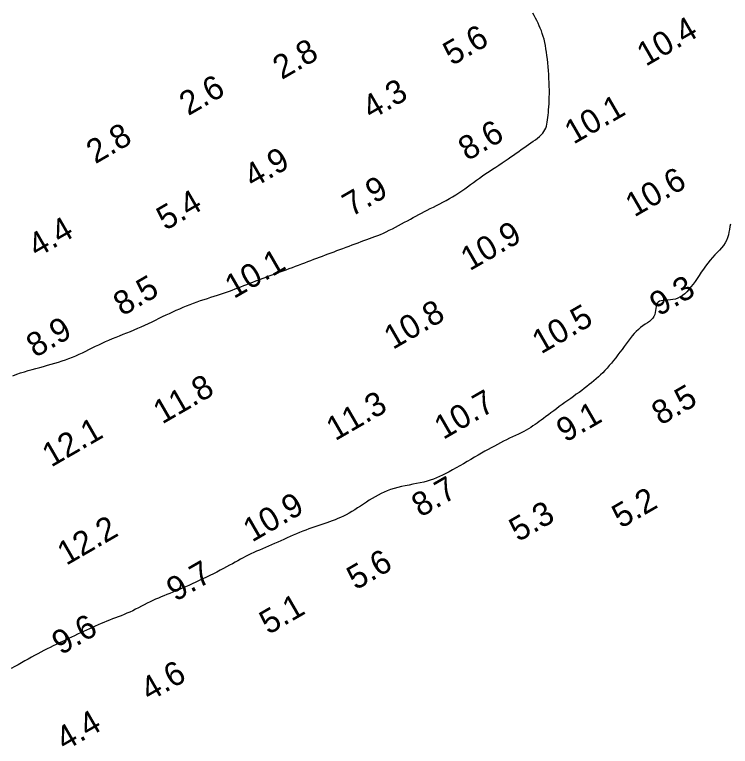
# Model space of a CAD drawing. Extents: x 3024098 to 3056816, y 418252 to 509144.
# Drawn here: x 3027747.8 to 3027898, y 427692.8 to 427846.4 of the extents above; entities that cross this region are included whole.
import ezdxf

# ---------------------------------------------------------------- set-up
doc = ezdxf.new("R2010")
doc.units = 0
doc.layers.add('V-CHAN-CONT-EL10', color=7, linetype='Continuous')
doc.layers.add('V-TOPO-SOUN-0911', color=7, linetype='Continuous')

msp = doc.modelspace()

# ---------------------------------------------------------------- linework, layer by layer
at = {"layer": 'V-CHAN-CONT-EL10'}
for points in [[(3027747.45, 427770.61), (3027748.25, 427770.91), (3027749.05, 427771.2), (3027749.85, 427771.46), (3027750.66, 427771.7), (3027751.47, 427771.93), (3027752.28, 427772.16), (3027753.09, 427772.37), (3027753.89, 427772.58), (3027754.68, 427772.8), (3027755.47, 427773.02), (3027756.24, 427773.24), (3027757, 427773.48), (3027757.75, 427773.72), (3027758.49, 427773.98), (3027759.21, 427774.24), (3027759.93, 427774.52), (3027760.64, 427774.81), (3027761.34, 427775.12), (3027762.03, 427775.44), (3027762.72, 427775.77), (3027763.4, 427776.11), (3027764.09, 427776.45), (3027764.78, 427776.79), (3027765.47, 427777.13), (3027766.17, 427777.47), (3027766.88, 427777.79), (3027767.6, 427778.11), (3027768.33, 427778.42), (3027769.08, 427778.72), (3027769.83, 427779.02), (3027770.58, 427779.31), (3027771.34, 427779.61), (3027772.1, 427779.92), (3027772.87, 427780.23), (3027773.63, 427780.56), (3027774.39, 427780.9), (3027775.14, 427781.24), (3027775.9, 427781.59), (3027776.65, 427781.94), (3027777.39, 427782.3), (3027778.13, 427782.66), (3027778.86, 427783.01), (3027779.59, 427783.36), (3027780.31, 427783.7), (3027781.03, 427784.04), (3027781.74, 427784.36), (3027782.46, 427784.68), (3027783.18, 427785), (3027783.9, 427785.29), (3027784.63, 427785.58), (3027785.36, 427785.86), (3027786.1, 427786.12), (3027786.83, 427786.38), (3027787.57, 427786.62), (3027788.29, 427786.85), (3027789, 427787.08), (3027789.7, 427787.31), (3027790.37, 427787.53), (3027791.03, 427787.74), (3027791.66, 427787.96), (3027792.28, 427788.17), (3027792.89, 427788.38), (3027793.49, 427788.6), (3027794.09, 427788.82), (3027794.69, 427789.05), (3027795.3, 427789.28), (3027795.92, 427789.52), (3027796.54, 427789.76), (3027797.18, 427790.01), (3027797.81, 427790.26), (3027798.46, 427790.51), (3027799.1, 427790.76), (3027799.74, 427791), (3027800.38, 427791.25), (3027801.02, 427791.48), (3027801.65, 427791.72), (3027802.29, 427791.95), (3027802.92, 427792.18), (3027803.55, 427792.4), (3027804.19, 427792.63), (3027804.82, 427792.86), (3027805.46, 427793.1), (3027806.11, 427793.34), (3027806.75, 427793.58), (3027807.4, 427793.82), (3027808.05, 427794.07), (3027808.69, 427794.32), (3027809.33, 427794.56), (3027809.96, 427794.8), (3027810.59, 427795.04), (3027811.21, 427795.27), (3027811.81, 427795.5), (3027812.42, 427795.73), (3027813.02, 427795.95), (3027813.62, 427796.18), (3027814.23, 427796.4), (3027814.84, 427796.63), (3027815.46, 427796.86), (3027816.08, 427797.1), (3027816.72, 427797.34), (3027817.36, 427797.58), (3027818, 427797.83), (3027818.64, 427798.07), (3027819.28, 427798.3), (3027819.9, 427798.53), (3027820.52, 427798.75), (3027821.11, 427798.97), (3027821.7, 427799.17), (3027822.28, 427799.38), (3027822.85, 427799.59), (3027823.43, 427799.81), (3027824.01, 427800.04), (3027824.6, 427800.28), (3027825.2, 427800.54), (3027825.82, 427800.83), (3027826.45, 427801.14), (3027827.09, 427801.46), (3027827.73, 427801.79), (3027828.37, 427802.13), (3027829.01, 427802.47), (3027829.65, 427802.81), (3027830.26, 427803.15), (3027830.87, 427803.48), (3027831.46, 427803.79), (3027832.04, 427804.11), (3027832.63, 427804.42), (3027833.21, 427804.73), (3027833.81, 427805.04), (3027834.42, 427805.35), (3027835.04, 427805.67), (3027835.69, 427806), (3027836.35, 427806.33), (3027837.03, 427806.68), (3027837.71, 427807.03), (3027838.39, 427807.4), (3027839.07, 427807.77), (3027839.74, 427808.16), (3027840.4, 427808.56), (3027841.04, 427808.98), (3027841.66, 427809.4), (3027842.27, 427809.84), (3027842.88, 427810.28), (3027843.49, 427810.73), (3027844.11, 427811.18), (3027844.73, 427811.64), (3027845.38, 427812.1), (3027846.04, 427812.56), (3027846.72, 427813.02), (3027847.4, 427813.48), (3027848.09, 427813.93), (3027848.78, 427814.38), (3027849.46, 427814.82), (3027850.12, 427815.26), (3027850.75, 427815.68), (3027851.37, 427816.1), (3027851.96, 427816.51), (3027852.52, 427816.91), (3027853.07, 427817.31), (3027853.6, 427817.69), (3027854.13, 427818.06), (3027854.65, 427818.43), (3027855.16, 427818.78), (3027855.67, 427819.13), (3027856.18, 427819.47), (3027856.66, 427819.81), (3027857.13, 427820.14), (3027857.57, 427820.47), (3027857.98, 427820.81), (3027858.34, 427821.15), (3027858.65, 427821.49), (3027858.91, 427821.85), (3027859.12, 427822.21), (3027859.29, 427822.59), (3027859.42, 427822.98), (3027859.52, 427823.4), (3027859.6, 427823.83), (3027859.67, 427824.29), (3027859.73, 427824.78), (3027859.78, 427825.29), (3027859.84, 427825.84), (3027859.89, 427826.42), (3027859.94, 427827.03), (3027859.98, 427827.67), (3027860.01, 427828.34), (3027860.03, 427829.04), (3027860.04, 427829.78), (3027860.04, 427830.55), (3027860.03, 427831.35), (3027860, 427832.16), (3027859.96, 427832.99), (3027859.91, 427833.82), (3027859.86, 427834.65), (3027859.79, 427835.46), (3027859.72, 427836.26), (3027859.64, 427837.04), (3027859.54, 427837.79), (3027859.44, 427838.52), (3027859.33, 427839.23), (3027859.21, 427839.91), (3027859.07, 427840.56), (3027858.92, 427841.2), (3027858.75, 427841.81), (3027858.56, 427842.4), (3027858.36, 427842.97), (3027858.14, 427843.52), (3027857.91, 427844.06), (3027857.66, 427844.6), (3027857.4, 427845.13), (3027857.14, 427845.65), (3027856.86, 427846.19), (3027856.57, 427846.72)], [(3027898.07, 427802.45), (3027897.95, 427801.9), (3027897.85, 427801.33), (3027897.74, 427800.75), (3027897.61, 427800.16), (3027897.45, 427799.58), (3027897.23, 427799.01), (3027896.94, 427798.48), (3027896.58, 427797.96), (3027896.18, 427797.46), (3027895.73, 427796.96), (3027895.26, 427796.46), (3027894.77, 427795.95), (3027894.27, 427795.41), (3027893.77, 427794.85), (3027893.29, 427794.25), (3027892.82, 427793.63), (3027892.37, 427792.98), (3027891.92, 427792.33), (3027891.48, 427791.68), (3027891.05, 427791.03), (3027890.62, 427790.41), (3027890.19, 427789.81), (3027889.76, 427789.25), (3027889.33, 427788.73), (3027888.89, 427788.25), (3027888.44, 427787.82), (3027887.98, 427787.45), (3027887.51, 427787.14), (3027887.02, 427786.88), (3027886.51, 427786.7), (3027885.98, 427786.58), (3027885.44, 427786.51), (3027884.91, 427786.47), (3027884.4, 427786.44), (3027883.93, 427786.41), (3027883.5, 427786.35), (3027883.14, 427786.25), (3027882.86, 427786.08), (3027882.66, 427785.83), (3027882.53, 427785.52), (3027882.45, 427785.15), (3027882.39, 427784.74), (3027882.34, 427784.31), (3027882.27, 427783.88), (3027882.17, 427783.45), (3027881.99, 427783.05), (3027881.74, 427782.68), (3027881.42, 427782.34), (3027881.04, 427782.02), (3027880.62, 427781.71), (3027880.16, 427781.4), (3027879.69, 427781.08), (3027879.2, 427780.73), (3027878.73, 427780.35), (3027878.27, 427779.92), (3027877.82, 427779.46), (3027877.39, 427778.96), (3027876.97, 427778.43), (3027876.55, 427777.88), (3027876.13, 427777.31), (3027875.72, 427776.73), (3027875.29, 427776.15), (3027874.86, 427775.56), (3027874.42, 427774.98), (3027873.98, 427774.4), (3027873.53, 427773.83), (3027873.07, 427773.28), (3027872.62, 427772.74), (3027872.16, 427772.22), (3027871.71, 427771.72), (3027871.25, 427771.25), (3027870.79, 427770.8), (3027870.33, 427770.37), (3027869.87, 427769.95), (3027869.4, 427769.55), (3027868.91, 427769.15), (3027868.42, 427768.75), (3027867.9, 427768.36), (3027867.37, 427767.95), (3027866.83, 427767.55), (3027866.27, 427767.13), (3027865.69, 427766.72), (3027865.11, 427766.29), (3027864.52, 427765.87), (3027863.92, 427765.44), (3027863.32, 427765), (3027862.72, 427764.57), (3027862.12, 427764.13), (3027861.53, 427763.7), (3027860.95, 427763.27), (3027860.38, 427762.85), (3027859.83, 427762.44), (3027859.31, 427762.05), (3027858.81, 427761.67), (3027858.33, 427761.32), (3027857.89, 427760.99), (3027857.45, 427760.67), (3027857.03, 427760.36), (3027856.6, 427760.07), (3027856.15, 427759.78), (3027855.69, 427759.5), (3027855.2, 427759.22), (3027854.67, 427758.93), (3027854.12, 427758.65), (3027853.53, 427758.36), (3027852.93, 427758.07), (3027852.31, 427757.78), (3027851.68, 427757.48), (3027851.04, 427757.17), (3027850.4, 427756.86), (3027849.76, 427756.54), (3027849.13, 427756.21), (3027848.49, 427755.87), (3027847.84, 427755.51), (3027847.18, 427755.15), (3027846.5, 427754.76), (3027845.81, 427754.36), (3027845.09, 427753.95), (3027844.34, 427753.51), (3027843.57, 427753.06), (3027842.79, 427752.6), (3027842.01, 427752.15), (3027841.23, 427751.69), (3027840.46, 427751.26), (3027839.71, 427750.84), (3027838.99, 427750.44), (3027838.3, 427750.08), (3027837.64, 427749.74), (3027836.99, 427749.44), (3027836.35, 427749.16), (3027835.71, 427748.91), (3027835.05, 427748.68), (3027834.38, 427748.48), (3027833.68, 427748.29), (3027832.94, 427748.13), (3027832.17, 427747.97), (3027831.38, 427747.83), (3027830.58, 427747.68), (3027829.78, 427747.53), (3027828.98, 427747.37), (3027828.2, 427747.19), (3027827.44, 427746.98), (3027826.72, 427746.75), (3027826.03, 427746.49), (3027825.36, 427746.21), (3027824.71, 427745.9), (3027824.08, 427745.57), (3027823.46, 427745.22), (3027822.85, 427744.86), (3027822.24, 427744.48), (3027821.63, 427744.09), (3027821.02, 427743.68), (3027820.41, 427743.28), (3027819.8, 427742.88), (3027819.19, 427742.49), (3027818.59, 427742.12), (3027817.99, 427741.77), (3027817.4, 427741.44), (3027816.81, 427741.14), (3027816.23, 427740.87), (3027815.65, 427740.63), (3027815.07, 427740.4), (3027814.48, 427740.18), (3027813.9, 427739.98), (3027813.3, 427739.77), (3027812.7, 427739.57), (3027812.09, 427739.36), (3027811.47, 427739.15), (3027810.84, 427738.93), (3027810.2, 427738.7), (3027809.56, 427738.47), (3027808.91, 427738.22), (3027808.26, 427737.97), (3027807.61, 427737.71), (3027806.96, 427737.43), (3027806.3, 427737.15), (3027805.65, 427736.86), (3027804.99, 427736.57), (3027804.34, 427736.28), (3027803.69, 427735.98), (3027803.03, 427735.69), (3027802.38, 427735.41), (3027801.73, 427735.13), (3027801.09, 427734.85), (3027800.45, 427734.58), (3027799.81, 427734.31), (3027799.19, 427734.04), (3027798.58, 427733.78), (3027797.99, 427733.51), (3027797.41, 427733.24), (3027796.84, 427732.97), (3027796.29, 427732.69), (3027795.75, 427732.4), (3027795.2, 427732.11), (3027794.65, 427731.81), (3027794.09, 427731.5), (3027793.51, 427731.18), (3027792.9, 427730.85), (3027792.27, 427730.51), (3027791.61, 427730.16), (3027790.93, 427729.8), (3027790.22, 427729.43), (3027789.51, 427729.07), (3027788.78, 427728.7), (3027788.04, 427728.33), (3027787.3, 427727.97), (3027786.56, 427727.62), (3027785.83, 427727.28), (3027785.1, 427726.94), (3027784.38, 427726.62), (3027783.66, 427726.31), (3027782.97, 427726.01), (3027782.29, 427725.72), (3027781.62, 427725.45), (3027780.98, 427725.19), (3027780.36, 427724.94), (3027779.75, 427724.7), (3027779.15, 427724.46), (3027778.56, 427724.22), (3027777.98, 427723.97), (3027777.39, 427723.71), (3027776.81, 427723.44), (3027776.22, 427723.16), (3027775.62, 427722.86), (3027775.02, 427722.55), (3027774.42, 427722.24), (3027773.81, 427721.93), (3027773.2, 427721.62), (3027772.6, 427721.32), (3027771.99, 427721.04), (3027771.38, 427720.77), (3027770.77, 427720.52), (3027770.16, 427720.27), (3027769.55, 427720.04), (3027768.95, 427719.81), (3027768.34, 427719.58), (3027767.74, 427719.34), (3027767.14, 427719.1), (3027766.54, 427718.86), (3027765.94, 427718.6), (3027765.34, 427718.34), (3027764.73, 427718.07), (3027764.13, 427717.8), (3027763.52, 427717.52), (3027762.91, 427717.23), (3027762.29, 427716.94), (3027761.66, 427716.65), (3027761.03, 427716.36), (3027760.39, 427716.06), (3027759.75, 427715.77), (3027759.11, 427715.46), (3027758.46, 427715.16), (3027757.82, 427714.86), (3027757.18, 427714.55), (3027756.53, 427714.24), (3027755.89, 427713.93), (3027755.25, 427713.61), (3027754.6, 427713.29), (3027753.96, 427712.96), (3027753.31, 427712.62), (3027752.65, 427712.27), (3027751.99, 427711.91), (3027751.32, 427711.54), (3027750.64, 427711.16), (3027749.96, 427710.77), (3027749.26, 427710.38), (3027748.55, 427709.98), (3027747.83, 427709.59), (3027747.1, 427709.21)]]:
    msp.add_lwpolyline(points, dxfattribs=at)

# ---------------------------------------------------------------- texts
at = {"layer": 'V-TOPO-SOUN-0911'}
for s, p in [('10.4 ', (3027880.28, 427835.42)), ('5.6', (3027839.6, 427835.57)), ('2.8', (3027803.87, 427832.64)), ('2.6', (3027784.25, 427825.07)), ('4.3', (3027822.64, 427824.24)), ('10.1 ', (3027865.11, 427819.07)), ('2.8', (3027764.73, 427814.96)), ('8.6', (3027842.81, 427815.59)), ('4.9', (3027797.83, 427809.87)), ('10.6 ', (3027877.88, 427803.8)), ('7.9', (3027818.47, 427803.87)), ('5.4', (3027779.46, 427800.98)), ('4.4', (3027752.49, 427795.3)), ('10.9 ', (3027843.31, 427792.51)), ('10.1 ', (3027793.81, 427786.68)), ('8.5', (3027770.4, 427783.03)), ('9.3', (3027882.97, 427783)), ('10.8 ', (3027827.2, 427776.01)), ('10.5 ', (3027858.29, 427775.06)), ('8.9', (3027752.13, 427774.31)), ('11.8 ', (3027778.77, 427760.36)), ('8.5', (3027883.39, 427760.1)), ('11.3 ', (3027815.09, 427756.85)), ('10.7 ', (3027837.76, 427757.11)), ('9.1', (3027863.4, 427756.51)), ('12.1 ', (3027755.46, 427751.32)), ('8.7', (3027833, 427740.81)), ('5.2', (3027875.06, 427738.48)), ('10.9 ', (3027797.64, 427735.59)), ('5.3', (3027853.48, 427735.66)), ('12.2 ', (3027758.63, 427730.7)), ('5.6', (3027819.39, 427725.53)), ('9.7', (3027781.56, 427723.13)), ('5.1', (3027801.06, 427716.19)), ('9.6', (3027757.51, 427711.91)), ('4.6', (3027776.11, 427702.17)), ('4.4', (3027758.33, 427691.79))]:
    msp.add_text(s, height=5, rotation=30, dxfattribs=at).set_placement(p)

doc.saveas('drawing.dxf')
